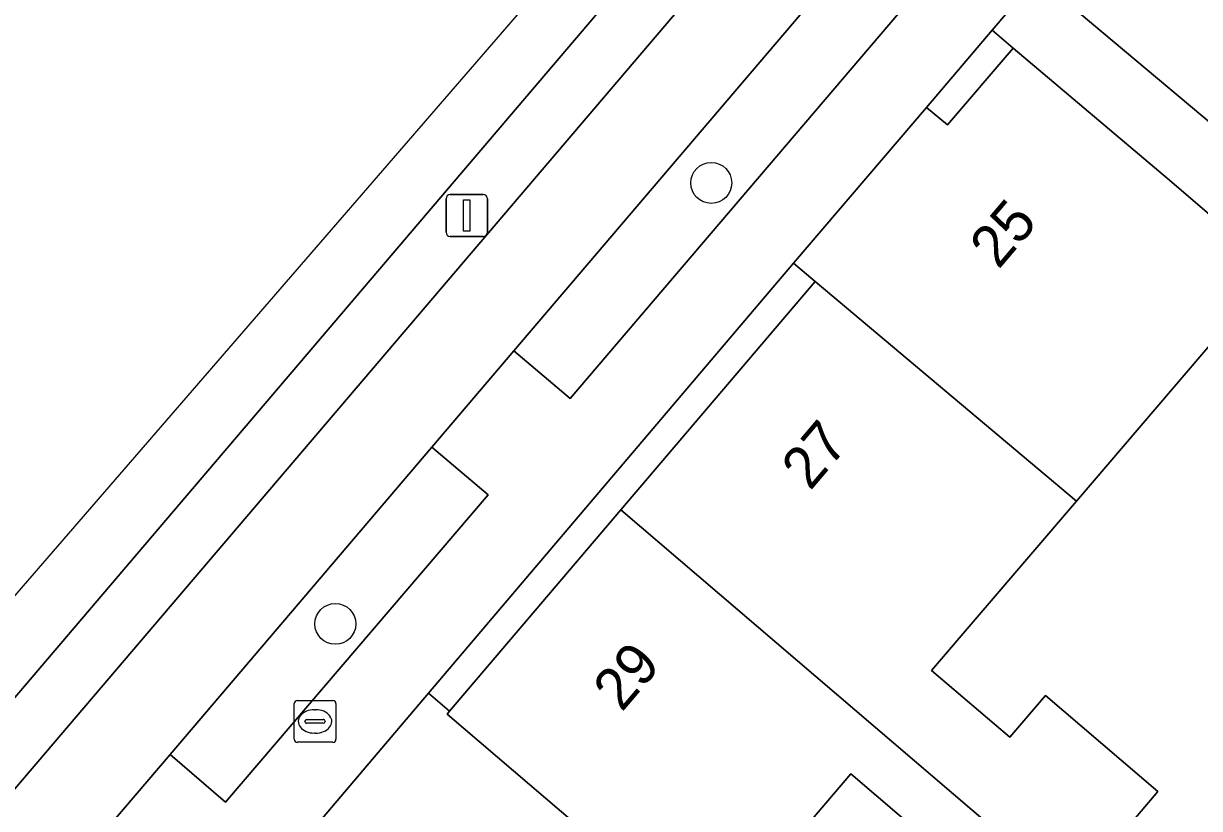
# Model space of a CAD drawing. Extents: x 159716 to 160783, y 383290 to 384031.
# Drawn here: x 160151.97 to 160180.09, y 383845.25 to 383864.03 of the extents above; entities that cross this region are included whole.
import ezdxf

# ---------------------------------------------------------------- set-up
doc = ezdxf.new("R2010")
doc.units = 0
for name, color, linetype in [('IMGEO_Berm_open', 7, 'Continuous'), ('IMGEO_Boom', 7, 'Continuous'), ('IMGEO_Brandkraan', 7, 'Continuous'), ('IMGEO_Erf', 7, 'Continuous'), ('IMGEO_Fietspad_gesloten', 7, 'Continuous'), ('IMGEO_Groenvoorziening', 7, 'Continuous'), ('IMGEO_Lichtmast', 7, 'Continuous'), ('IMGEO_Pand', 7, 'Continuous'), ('IMGEO_Pand_nummerreeks', 7, 'Continuous'), ('IMGEO_Parkeervlak_open', 7, 'Continuous'), ('IMGEO_Voetpad_open', 7, 'Continuous')]:
    doc.layers.add(name, color=color, linetype=linetype)

msp = doc.modelspace()

# ---------------------------------------------------------------- linework, layer by layer
at = {"layer": 'IMGEO_Berm_open'}
msp.add_lwpolyline([(160214.915, 383922.118), (160150.16, 383846.028), (160151.204, 383845.069), (160216.598, 383921.865)], dxfattribs=at)
at = {"layer": 'IMGEO_Boom'}
for centre in [(160168.419, 383860.213), (160159.43, 383849.664)]:
    msp.add_circle(centre, 0.489, dxfattribs=at)
at = {"layer": 'IMGEO_Brandkraan'}
for p, q in [((160158.443, 383846.905), (160158.443, 383847.757)), ((160158.518, 383847.831), (160159.37, 383847.831)), ((160159.444, 383847.757), (160159.444, 383846.905)), ((160158.931, 383847.611), (160158.956, 383847.611)), ((160158.702, 383847.325), (160158.702, 383847.337)), ((160159.14, 383847.288), (160158.742, 383847.288)), ((160158.745, 383847.374), (160159.143, 383847.374)), ((160159.186, 383847.337), (160159.186, 383847.325)), ((160158.954, 383847.051), (160158.929, 383847.051)), ((160159.37, 383846.831), (160158.518, 383846.831))]:
    msp.add_line(p, q, dxfattribs=at)
for points in [[(160158.443, 383846.905), (160158.443, 383847.757)], [(160158.518, 383847.831), (160159.37, 383847.831)], [(160159.444, 383847.757), (160159.444, 383846.905)], [(160159.37, 383846.831), (160158.518, 383846.831)]]:
    msp.add_lwpolyline(points, dxfattribs=at)
for centre, radius, start, end in [((160158.52, 383847.755), 0.0765, 91.552, 178.448), ((160158.52, 383847.755), 0.0765, 91.552, 178.448), ((160159.368, 383847.755), 0.0765, 1.552, 88.448), ((160159.368, 383847.755), 0.0765, 1.552, 88.448), ((160158.742, 383847.334), 0.0403, 85.8775, 175.7526), ((160158.739, 383847.324), 0.0366, 178.938, 274.7102), ((160159.143, 383847.331), 0.043, 264.8664, 352.4533), ((160159.147, 383847.336), 0.0386, 1.7309, 96.639), ((160158.52, 383846.907), 0.0765, 181.552, 268.448), ((160158.52, 383846.907), 0.0765, 181.552, 268.448), ((160159.368, 383846.907), 0.0765, 271.552, 358.448), ((160159.368, 383846.907), 0.0765, 271.552, 358.448)]:
    msp.add_arc(centre, radius, start, end, dxfattribs=at)
for centre, major_axis, ratio, start_param, end_param in [((160158.93, 383847.331), (-0.387, 0.002), 0.722429, 4.712389, 7.853982), ((160158.955, 383847.331), (-0.39, 0.002), 0.717154, 1.570796, 4.712389)]:
    msp.add_ellipse(centre, major_axis=major_axis, ratio=ratio, start_param=start_param, end_param=end_param, dxfattribs=at)
at = {"layer": 'IMGEO_Erf'}
for points in [[(160175.641, 383863.436), (160175.137, 383863.865), (160173.569, 383862.021), (160174.071, 383861.599)], [(160170.901, 383857.857), (160170.388, 383858.293), (160161.657, 383848.007), (160162.162, 383847.577), (160166.257, 383852.395)]]:
    msp.add_lwpolyline(points, close=True, dxfattribs=at)
msp.add_lwpolyline([(160180.569, 383856.603), (160177.15, 383852.602), (160173.686, 383848.549), (160175.557, 383846.952), (160176.41, 383847.951), (160179.101, 383845.651), (160178.615, 383845.082), (160177.007, 383843.2), (160175.367, 383841.279), (160172.676, 383843.579), (160173.521, 383844.569), (160171.756, 383846.075), (160168.389, 383842.129), (160167.64, 383841.252), (160167.643, 383837.581), (160166.773, 383837.568), (160166.831, 383836.811), (160176.575, 383836.95), (160176.581, 383839.439), (160179.975, 383839.442), (160179.966, 383836.942), (160185.171, 383836.979)], dxfattribs=at)
at = {"layer": 'IMGEO_Fietspad_gesloten'}
for points in [[(160216.598, 383921.865), (160151.204, 383845.069), (160147.236, 383840.362)], [(160140.679, 383833.362), (160142.024, 383831.333), (160143.352, 383832.644), (160144.146, 383833.439), (160146.959, 383836.527), (160149.233, 383839.199), (160153.53, 383844.249), (160155.477, 383846.537), (160161.737, 383853.892), (160163.698, 383856.197), (160171.741, 383865.649), (160173.727, 383867.983), (160180.069, 383875.436), (160182.05, 383877.764), (160187.834, 383884.561), (160189.798, 383886.869), (160195.561, 383893.642), (160197.56, 383895.991), (160201.333, 383900.425), (160203.29, 383902.725), (160206.873, 383906.935), (160208.823, 383909.227)]]:
    msp.add_lwpolyline(points, dxfattribs=at)
at = {"layer": 'IMGEO_Groenvoorziening'}
for points in [[(160171.741, 383865.649), (160163.698, 383856.197), (160165.047, 383855.054), (160173.127, 383864.54)], [(160161.737, 383853.892), (160155.477, 383846.537), (160156.806, 383845.402), (160163.084, 383852.75)]]:
    msp.add_lwpolyline(points, close=True, dxfattribs=at)
at = {"layer": 'IMGEO_Lichtmast'}
for p, q in [((160162.078, 383859.035), (160162.078, 383859.835)), ((160162.078, 383859.835), (160162.078, 383859.035)), ((160162.178, 383859.935), (160162.968, 383859.935)), ((160162.968, 383859.935), (160162.178, 383859.935)), ((160163.068, 383859.835), (160163.068, 383859.035)), ((160163.068, 383859.035), (160163.068, 383859.835)), ((160162.968, 383858.935), (160162.178, 383858.935)), ((160162.178, 383858.935), (160162.968, 383858.935))]:
    msp.add_line(p, q, dxfattribs=at)
msp.add_lwpolyline([(160162.498, 383859.81), (160162.648, 383859.81), (160162.648, 383859.06), (160162.498, 383859.06), (160162.498, 383859.81)], dxfattribs=at)
for centre, start, end in [((160162.178, 383859.835), 90, 180), ((160162.178, 383859.835), 90, 180), ((160162.968, 383859.835), 0, 90), ((160162.968, 383859.835), 360, 90), ((160162.178, 383859.035), 180, 270), ((160162.178, 383859.035), 180, 270), ((160162.968, 383859.035), 270, 0), ((160162.968, 383859.035), 270, 0)]:
    msp.add_arc(centre, 0.1, start, end, dxfattribs=at)
at = {"layer": 'IMGEO_Pand'}
for points in [[(160185.35, 383862.237), (160186.931, 383864.087), (160180.212, 383869.829), (160177.78, 383866.971), (160178.277, 383866.547), (160176.721, 383864.704), (160187.521, 383855.636), (160189.95, 383858.479), (160187.174, 383860.747), (160186.014, 383859.39), (160184.19, 383860.88)], [(160182.024, 383858.008), (160179.378, 383860.278), (160175.641, 383863.436), (160174.071, 383861.599), (160173.569, 383862.021), (160170.388, 383858.293), (160170.901, 383857.857), (160177.15, 383852.602), (160180.569, 383856.603), (160182.094, 383855.3), (160181.218, 383854.275), (160184.193, 383851.733), (160185.049, 383852.734), (160186.535, 383854.473), (160183.568, 383857.008), (160183.408, 383856.833)], [(160177.15, 383852.602), (160170.901, 383857.857), (160166.257, 383852.395), (160177.007, 383843.2), (160178.615, 383845.082), (160179.101, 383845.651), (160176.41, 383847.951), (160175.557, 383846.952), (160173.686, 383848.549)], [(160171.756, 383846.075), (160173.521, 383844.569), (160172.676, 383843.579), (160175.367, 383841.279), (160177.007, 383843.2), (160166.257, 383852.395), (160162.162, 383847.577), (160162.102, 383847.507), (160168.389, 383842.129)], [(160168.389, 383842.129), (160162.102, 383847.507), (160162.162, 383847.577), (160161.657, 383848.007), (160158.444, 383844.217), (160161.419, 383841.707), (160161.887, 383840.688), (160161.914, 383836.798), (160166.831, 383836.811), (160166.773, 383837.568), (160167.643, 383837.581), (160167.64, 383841.252)]]:
    msp.add_lwpolyline(points, close=True, dxfattribs=at)
at = {"layer": 'IMGEO_Parkeervlak_open'}
for points in [[(160213.279, 383923.294), (160199.575, 383907.191), (160198.29, 383904.149), (160147.613, 383845.552)], [(160147.856, 383845.594), (160149.45, 383845.755), (160149.643, 383845.774), (160150.16, 383846.028), (160214.915, 383922.118)]]:
    msp.add_lwpolyline(points, dxfattribs=at)
at = {"layer": 'IMGEO_Voetpad_open'}
for points in [[(160148.492, 383834.536), (160149.51, 383834.536), (160152.144, 383836.843), (160157.15, 383842.713), (160158.444, 383844.217), (160161.657, 383848.007), (160170.388, 383858.293), (160173.569, 383862.021), (160175.137, 383863.865), (160176.216, 383865.133), (160177.78, 383866.971), (160180.212, 383869.829), (160184.005, 383874.287), (160207.702, 383902.165), (160211.454, 383906.565), (160213.931, 383909.468), (160215.496, 383911.304), (160216.126, 383912.043), (160217.686, 383913.872), (160220.816, 383917.555), (160225.044, 383922.512), (160228.155, 383926.192), (160230.341, 383928.831), (160230.103, 383931.256)], [(160176.216, 383865.133), (160175.137, 383863.865), (160175.641, 383863.436), (160179.378, 383860.278), (160182.024, 383858.008), (160183.408, 383856.833), (160183.568, 383857.008), (160186.535, 383854.473), (160185.049, 383852.734), (160185.171, 383836.979), (160186.551, 383836.99), (160186.476, 383841.989), (160186.473, 383845.801), (160186.473, 383852.573), (160209.171, 383862.195), (160208.839, 383862.83), (160209.286, 383863.48), (160233.917, 383896.149)], [(160209.005, 383865.55), (160206.449, 383862.406), (160203.447, 383861.186), (160203.471, 383861.13), (160202.394, 383860.667), (160201.334, 383860.211), (160199.197, 383859.293), (160199.154, 383859.393), (160187.986, 383854.927), (160187.367, 383855.456), (160187.521, 383855.636), (160176.721, 383864.704)], [(160173.127, 383864.54), (160165.047, 383855.054), (160163.698, 383856.197), (160161.737, 383853.892), (160163.084, 383852.75), (160156.806, 383845.402), (160155.477, 383846.537), (160153.53, 383844.249), (160154.859, 383843.092), (160150.593, 383838.06), (160149.233, 383839.199), (160146.959, 383836.527), (160144.146, 383833.439), (160143.352, 383832.644)]]:
    msp.add_lwpolyline(points, dxfattribs=at)

# ---------------------------------------------------------------- texts
at = {"layer": 'IMGEO_Pand_nummerreeks'}
for s, p in [('25', (160175.287, 383858.124)), ('27', (160170.783, 383852.829)), ('29', (160166.28, 383847.534))]:
    msp.add_text(s, height=1, rotation=49.6181, dxfattribs=at).set_placement(p)

doc.saveas('drawing.dxf')
